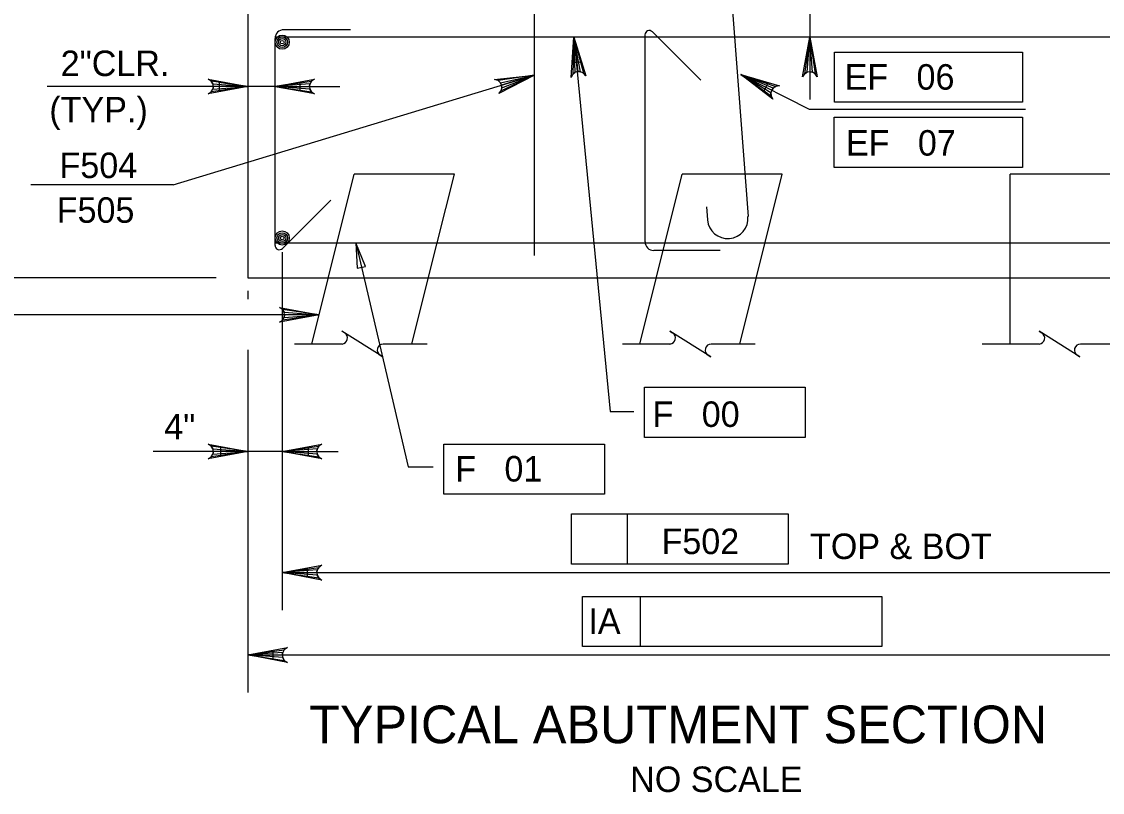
# Model space of a CAD drawing. Extents: x 638340 to 640242, y 295465 to 298435.
# Drawn here: x 639053.2 to 639180.4, y 298135 to 298225.7 of the extents above; entities that cross this region are included whole.
import ezdxf

# ---------------------------------------------------------------- set-up
doc = ezdxf.new("R2010")
doc.units = 0
for name, color, linetype in [('3', 7, 'Continuous'), ('Level 3', 7, 'Continuous'), ('Level 4', 7, 'Continuous'), ('Level 5', 7, 'Continuous'), ('Level 8', 7, 'Continuous'), ('Level 9', 7, 'Continuous')]:
    doc.layers.add(name, color=color, linetype=linetype)

msp = doc.modelspace()

# ---------------------------------------------------------------- linework, layer by layer
at = {"layer": 'Level 3'}
for p, q in [((639118.18, 298223.88), (639122.46, 298179.84)), ((639148.87, 298222.15), (639170.97, 298222.15)), ((639148.87, 298216.26), (639148.87, 298222.15)), ((639170.97, 298222.15), (639170.97, 298216.26)), ((639137.84, 298219.49), (639145.86, 298215.44)), ((639082.99, 298218.09), (639056.17, 298218.09)), ((639082.99, 298218.09), (639090.63, 298218.09)), ((639145.86, 298215.44), (639171.34, 298215.44)), ((639170.97, 298216.26), (639148.87, 298216.26)), ((639148.83, 298214.48), (639170.97, 298214.48)), ((639148.83, 298208.58), (639148.83, 298214.48)), ((639170.97, 298214.48), (639170.97, 298208.58)), ((639170.97, 298208.58), (639148.83, 298208.58)), ((639071, 298206.54), (639054.23, 298206.54)), ((639092.49, 298199.69), (639098.67, 298173.33)), ((639083.84, 298198.61), (639083.84, 298193.59)), ((639083.84, 298198.47), (639083.84, 298185.08)), ((639076.07, 298195.6), (639003.84, 298195.6)), ((639079.78, 298194.06), (639079.78, 298193.07)), ((639088.17, 298191.23), (639014.56, 298191.23)), ((639079.78, 298187.12), (639079.78, 298146.79)), ((639083.84, 298186.77), (639083.84, 298156.48)), ((639126.48, 298182.71), (639145.39, 298182.71)), ((639126.48, 298176.81), (639126.48, 298182.71)), ((639145.39, 298182.71), (639145.39, 298176.81)), ((639122.46, 298179.84), (639125.22, 298179.84)), ((639102.88, 298176.03), (639121.79, 298176.03)), ((639102.88, 298170.14), (639102.88, 298176.03)), ((639121.79, 298176.03), (639121.79, 298170.14)), ((639145.39, 298176.81), (639126.48, 298176.81)), ((639083.84, 298175.16), (639068.66, 298175.16)), ((639083.84, 298175.16), (639090.42, 298175.16)), ((639098.67, 298173.33), (639101.62, 298173.33)), ((639121.79, 298170.14), (639102.88, 298170.14)), ((639117.91, 298167.8), (639143.4, 298167.8)), ((639117.91, 298161.91), (639117.91, 298167.8)), ((639124.49, 298161.91), (639124.49, 298167.8)), ((639143.4, 298167.8), (639143.4, 298161.91)), ((639143.4, 298161.91), (639117.91, 298161.91)), ((639083.84, 298160.9), (639187.52, 298160.9)), ((639119.2, 298158.11), (639126.03, 298158.11)), ((639119.2, 298152.21), (639119.2, 298158.11)), ((639126.03, 298152.21), (639126.03, 298158.11)), ((639126.03, 298158.11), (639154.43, 298158.11)), ((639154.43, 298158.11), (639154.43, 298152.21)), ((639154.43, 298152.21), (639119.2, 298152.21)), ((639079.78, 298151.21), (639193.84, 298151.21))]:
    msp.add_line(p, q, dxfattribs=at)
for points in [[(639118.18, 298223.88), (639119.58, 298219.36), (639119.29, 298219.68), (639118.96, 298219.83), (639118.65, 298219.85), (639118.34, 298219.76), (639118.05, 298219.54), (639117.85, 298219.16), (639118.18, 298223.88), (639118.05, 298219.54), (639118.34, 298219.76), (639118.18, 298223.88), (639118.65, 298219.85), (639118.96, 298219.83), (639118.18, 298223.88), (639119.29, 298219.68)], [(639145.94, 298223.88), (639146.81, 298219.23), (639146.56, 298219.59), (639146.25, 298219.77), (639145.94, 298219.82), (639145.63, 298219.77), (639145.32, 298219.59), (639145.07, 298219.23), (639145.94, 298223.88), (639145.32, 298219.59), (639145.63, 298219.77), (639145.94, 298223.88), (639145.94, 298219.82), (639146.25, 298219.77), (639145.94, 298223.88), (639146.56, 298219.59)], [(639137.84, 298219.49), (639142.39, 298218.17), (639141.96, 298218.11), (639141.65, 298217.91), (639141.46, 298217.66), (639141.37, 298217.36), (639141.39, 298216.99), (639141.6, 298216.61), (639137.84, 298219.49), (639141.39, 298216.99), (639141.37, 298217.36), (639137.84, 298219.49), (639141.46, 298217.66), (639141.65, 298217.91), (639137.84, 298219.49), (639141.96, 298218.11)], [(639079.78, 298218.09), (639075.13, 298217.22), (639075.49, 298217.47), (639075.68, 298217.78), (639075.73, 298218.09), (639075.68, 298218.4), (639075.49, 298218.71), (639075.13, 298218.96), (639079.78, 298218.09), (639075.49, 298218.71), (639075.68, 298218.4), (639079.78, 298218.09), (639075.73, 298218.09), (639075.68, 298217.78), (639079.78, 298218.09), (639075.49, 298217.47)], [(639082.99, 298218.09), (639087.64, 298218.96), (639087.29, 298218.71), (639087.1, 298218.4), (639087.05, 298218.09), (639087.1, 298217.78), (639087.29, 298217.47), (639087.64, 298217.22), (639082.99, 298218.09), (639087.29, 298217.47), (639087.1, 298217.78), (639082.99, 298218.09), (639087.05, 298218.09), (639087.1, 298218.4), (639082.99, 298218.09), (639087.29, 298218.71)], [(639088.17, 298191.23), (639083.52, 298190.36), (639083.88, 298190.6), (639084.06, 298190.91), (639084.12, 298191.23), (639084.06, 298191.54), (639083.88, 298191.85), (639083.52, 298192.1), (639088.17, 298191.23), (639083.88, 298191.85), (639084.06, 298191.54), (639088.17, 298191.23), (639084.12, 298191.23), (639084.06, 298190.91), (639088.17, 298191.23), (639083.88, 298190.6)], [(639079.78, 298175.16), (639075.13, 298174.29), (639075.49, 298174.54), (639075.68, 298174.85), (639075.73, 298175.16), (639075.68, 298175.47), (639075.49, 298175.78), (639075.13, 298176.03), (639079.78, 298175.16), (639075.49, 298175.78), (639075.68, 298175.47), (639079.78, 298175.16), (639075.73, 298175.16), (639075.68, 298174.85), (639079.78, 298175.16), (639075.49, 298174.54)], [(639083.84, 298175.16), (639088.49, 298176.03), (639088.14, 298175.78), (639087.95, 298175.47), (639087.9, 298175.16), (639087.95, 298174.85), (639088.14, 298174.54), (639088.49, 298174.29), (639083.84, 298175.16), (639088.14, 298174.54), (639087.95, 298174.85), (639083.84, 298175.16), (639087.9, 298175.16), (639087.95, 298175.47), (639083.84, 298175.16), (639088.14, 298175.78)], [(639083.84, 298160.9), (639088.49, 298161.77), (639088.14, 298161.52), (639087.95, 298161.21), (639087.9, 298160.9), (639087.95, 298160.59), (639088.14, 298160.28), (639088.49, 298160.03), (639083.84, 298160.9), (639088.14, 298160.28), (639087.95, 298160.59), (639083.84, 298160.9), (639087.9, 298160.9), (639087.95, 298161.21), (639083.84, 298160.9), (639088.14, 298161.52)], [(639079.78, 298151.21), (639084.44, 298152.08), (639084.08, 298151.83), (639083.89, 298151.52), (639083.84, 298151.21), (639083.89, 298150.9), (639084.08, 298150.58), (639084.44, 298150.34), (639079.78, 298151.21), (639084.08, 298150.58), (639083.89, 298150.9), (639079.78, 298151.21), (639083.84, 298151.21), (639083.89, 298151.52), (639079.78, 298151.21), (639084.08, 298151.83)]]:
    msp.add_lwpolyline(points, dxfattribs=at)
for points in [[(639118.03, 298220.9), (639119.01, 298221.01), (639118.19, 298223.88)], [(639140.56, 298217.57), (639141, 298218.44), (639138.15, 298219.33)], [(639076.43, 298218.58), (639076.43, 298217.6), (639079.38, 298218.09)], [(639085.94, 298217.6), (639085.94, 298218.58), (639082.99, 298218.09)], [(639092.67, 298196.71), (639093.63, 298196.93), (639092.49, 298199.69)], [(639076.56, 298175.65), (639076.56, 298174.67), (639079.51, 298175.16)], [(639086.92, 298174.67), (639086.92, 298175.65), (639083.98, 298175.16)], [(639086.79, 298161.39), (639086.79, 298160.41), (639083.84, 298160.9)], [(639082.73, 298151.7), (639082.73, 298150.72), (639079.78, 298151.21)]]:
    msp.add_lwpolyline(points, close=True, dxfattribs=at)
at = {"layer": 'Level 4'}
for p, q in [((639145.95, 298236.38), (639145.95, 298216.55)), ((639071, 298206.54), (639113.54, 298219.43))]:
    msp.add_line(p, q, dxfattribs=at)
msp.add_lwpolyline([(639113.54, 298219.43), (639109.34, 298217.25), (639109.61, 298217.59), (639109.7, 298217.94), (639109.66, 298218.25), (639109.52, 298218.54), (639109.25, 298218.78), (639108.84, 298218.92), (639113.54, 298219.43), (639109.25, 298218.78), (639109.52, 298218.54), (639113.54, 298219.43), (639109.66, 298218.25), (639109.7, 298217.94), (639113.54, 298219.43), (639109.61, 298217.59)], dxfattribs=at)
msp.add_lwpolyline([(639113.54, 298219.43), (639109.34, 298217.25), (639109.61, 298217.59), (639109.7, 298217.94), (639109.66, 298218.25), (639109.52, 298218.54), (639109.25, 298218.78), (639108.84, 298218.92), (639113.54, 298219.43), (639109.25, 298218.78), (639109.52, 298218.54), (639113.54, 298219.43), (639109.66, 298218.25), (639109.7, 298217.94), (639113.54, 298219.43), (639109.61, 298217.59)], dxfattribs=at)
at = {"layer": 'Level 5'}
for p, q in [((639133.53, 298271.26), (639138.67, 298202.79)), ((639113.54, 298198.21), (639113.54, 298247.38)), ((639091.86, 298224.77), (639084.02, 298224.77)), ((639126.54, 298224.17), (639126.54, 298199.82)), ((639133.11, 298218.83), (639127.42, 298224.53)), ((639082.99, 298199.4), (639082.99, 298223.75)), ((639190.62, 298223.88), (639083, 298223.88)), ((639089.56, 298204.73), (639083.87, 298199.04)), ((639133.77, 298203.92), (639133.9, 298202.39)), ((639082.99, 298199.69), (639190.63, 298199.69)), ((639135.41, 298198.8), (639127.57, 298198.8))]:
    msp.add_line(p, q, dxfattribs=at)
for centre, radius in [((639083.84, 298223.31), 0.832), ((639083.84, 298223.31), 0.624), ((639083.84, 298223.31), 0.416), ((639083.84, 298223.31), 0.208), ((639083.84, 298200.27), 0.832), ((639083.84, 298200.27), 0.624), ((639083.84, 298200.27), 0.416), ((639083.84, 298200.27), 0.208)]:
    msp.add_circle(centre, radius, dxfattribs=at)
for centre, radius, start, end in [((639084.02, 298223.75), 1.02, 90, 180), ((639127.05, 298224.17), 0.511, 45, 180), ((639136.28, 298202.59), 2.39, 184.7636, 4.7636), ((639083.5, 298199.4), 0.511, 180, 315), ((639127.57, 298199.82), 1.02, 180, 270)]:
    msp.add_arc(centre, radius, start, end, dxfattribs=at)
at = {"layer": 'Level 8'}
for p, q in [((639089.24, 298195.51), (639092.31, 298207.79)), ((639104.1, 298207.79), (639092.31, 298207.79)), ((639101.03, 298195.51), (639104.1, 298207.79)), ((639127.85, 298195.51), (639130.92, 298207.79)), ((639142.71, 298207.79), (639130.92, 298207.79)), ((639139.64, 298195.51), (639142.71, 298207.79)), ((639181.32, 298207.79), (639169.53, 298207.79)), ((639169.53, 298195.6), (639169.53, 298207.79)), ((639087.31, 298187.79), (639089.24, 298195.51)), ((639099.1, 298187.79), (639101.03, 298195.51)), ((639125.92, 298187.79), (639127.85, 298195.51)), ((639137.71, 298187.79), (639139.64, 298195.51)), ((639169.53, 298187.79), (639169.53, 298195.6)), ((639090.88, 298187.79), (639085.29, 298187.79)), ((639100.9, 298187.79), (639095.73, 298187.79)), ((639129.49, 298187.79), (639123.9, 298187.79)), ((639139.51, 298187.79), (639134.34, 298187.79)), ((639172.96, 298187.79), (639166.24, 298187.79)), ((639183.94, 298187.79), (639177.81, 298187.79))]:
    msp.add_line(p, q, dxfattribs=at)
for points in [[(639095.37, 298186.47), (639095.67, 298186.28), (639090.87, 298189.3), (639091.19, 298189.1)], [(639133.98, 298186.47), (639134.28, 298186.28), (639129.48, 298189.3), (639129.8, 298189.1)], [(639177.45, 298186.47), (639177.75, 298186.28), (639172.95, 298189.3), (639173.27, 298189.1)]]:
    msp.add_lwpolyline(points, dxfattribs=at)
for centre, start, end in [((639090.81, 298188.5), 275.3286, 57.8672), ((639129.42, 298188.5), 275.3286, 57.8672), ((639172.89, 298188.5), 275.3286, 57.8672), ((639095.73, 298187.08), 90, 240), ((639134.34, 298187.08), 90, 240), ((639177.8, 298187.08), 90, 240)]:
    msp.add_arc(centre, 0.709, start, end, dxfattribs=at)
at = {"layer": 'Level 9'}
for p, q in [((639079.78, 298226.95), (639079.78, 298195.6)), ((639079.78, 298195.6), (639193.84, 298195.6))]:
    msp.add_line(p, q, dxfattribs=at)

# ---------------------------------------------------------------- texts
at = {"layer": '3'}
for s, height, p in [('TYPICAL ABUTMENT SECTION', 4.4294, (639087.01, 298140.83)), ('NO SCALE', 3, (639124.8, 298135.09))]:
    msp.add_text(s, height=height, dxfattribs=at).set_placement(p)
at = {"layer": 'Level 3'}
for s, p in [('2"CLR.', (639057.76, 298219.32)), ('EF   06', (639150.04, 298217.72)), ('(TYP.)', (639056.42, 298213.87)), ('EF   07', (639150.2, 298209.96)), ('F504', (639057.62, 298207.32)), ('F505', (639057.29, 298202.06)), ('F   00', (639127.43, 298178.04)), ('4"', (639069.95, 298176.58)), ('F   01', (639104.2, 298171.62)), ('F502', (639128.49, 298163.08)), ('TOP & BOT', (639145.97, 298162.5)), ('IA', (639119.88, 298153.69))]:
    msp.add_text(s, height=3, dxfattribs=at).set_placement(p)

doc.saveas('drawing.dxf')
